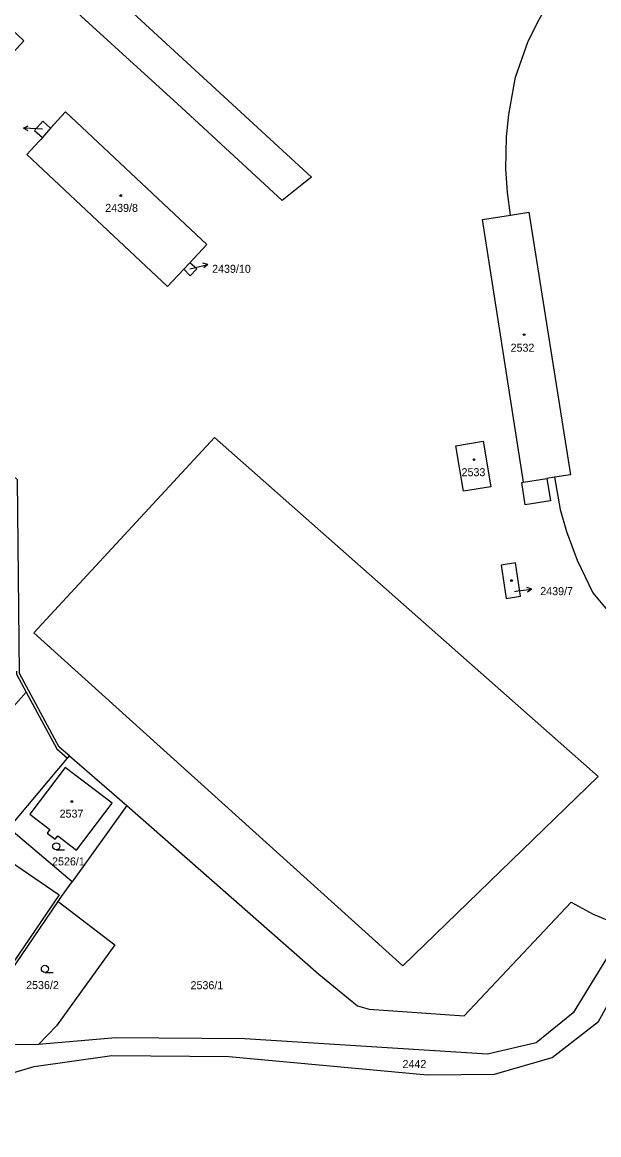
# Model space of a CAD drawing. Extents: x -869103 to -863415, y -1015889 to -1012477.
# Drawn here: x -866370.5 to -866248, y -1015330.8 to -1015094.5 of the extents above; entities that cross this region are included whole.
import ezdxf

# ---------------------------------------------------------------- set-up
doc = ezdxf.new("R2010")
doc.units = 0
for name, color, linetype in [('Hranice parcel', 7, 'Continuous'), ('Parcelní čísla', 7, 'Continuous'), ('Pop  PČ popisy', 7, 'Continuous'), ('Vnitřní kresba', 7, 'Continuous'), ('Značky budov', 7, 'Continuous'), ('Značky kultur', 7, 'Continuous')]:
    doc.layers.add(name, color=color, linetype=linetype)

msp = doc.modelspace()

# ---------------------------------------------------------------- linework, layer by layer
at = {"layer": 'Hranice parcel'}
for p, q in [((-866361.3, -1015113.53), (-866364.52, -1015116.97)), ((-866366.12, -1015115.5), (-866367.9, -1015117.51)), ((-866364.52, -1015116.97), (-866366.21, -1015118.99)), ((-866364.52, -1015116.97), (-866366.12, -1015115.5)), ((-866367.9, -1015117.51), (-866366.21, -1015118.99)), ((-866334.91, -1015145.57), (-866336.21, -1015146.97)), ((-866373.35, -1015265.71), (-866360.89, -1015250.8)), ((-866360.89, -1015250.8), (-866360.51, -1015250.34)), ((-866360.51, -1015250.34), (-866348.32, -1015260.88)), ((-866361.39, -1015252.77), (-866368.92, -1015262.72)), ((-866348.32, -1015260.88), (-866359.94, -1015277.06)), ((-866359.94, -1015277.06), (-866373.35, -1015265.71)), ((-866362.2, -1015280.2), (-866359.94, -1015277.06)), ((-866362.91, -1015281.25), (-866362.2, -1015280.2)), ((-866379.88, -1015306.22), (-866362.91, -1015281.25)), ((-866249.14, -1015283.97), (-866242.29, -1015286.76)), ((-866367.07, -1015311.6), (-866372.36, -1015311.72))]:
    msp.add_line(p, q, dxfattribs=at)
for points in [[(-866498.64, -1014953.33), (-866420.34, -1015025.18), (-866342.59, -1015096.55), (-866309.02, -1015127.36), (-866310.33, -1015128.41), (-866315.25, -1015132.36), (-866336.64, -1015112.63), (-866410.77, -1015045.2), (-866422.2, -1015034.36)], [(-866360.51, -1015250.34), (-866362.66, -1015248.48), (-866371.14, -1015232.82), (-866371.52, -1015191.7), (-866524.46, -1015050.89), (-866560.16, -1015018.02)], [(-866398.81, -1015087.52), (-866377.97, -1015106.83), (-866370.18, -1015098.42), (-866377.65, -1015091.49), (-866376.35, -1015090.09), (-866389.71, -1015077.7)], [(-866334.91, -1015145.57), (-866331.3, -1015141.67), (-866361.3, -1015113.53)], [(-866366.21, -1015118.99), (-866366.6, -1015119.4), (-866367.02, -1015119.85), (-866369.57, -1015122.57)], [(-866369.57, -1015122.57), (-866339.65, -1015150.61), (-866336.21, -1015146.97)], [(-866272.7, -1015136.38), (-866266.75, -1015135.43), (-866262.84, -1015134.81)], [(-866262.84, -1015134.81), (-866253.96, -1015190.6), (-866257.36, -1015191.14), (-866259.01, -1015191.4), (-866258.27, -1015196.15), (-866263.61, -1015196.98), (-866264.35, -1015192.25), (-866263.95, -1015192.19), (-866272.7, -1015136.38)], [(-866336.21, -1015146.97), (-866334.8, -1015148.34), (-866333.39, -1015146.86), (-866334.91, -1015145.57)], [(-866276.72, -1015194.12), (-866278.36, -1015184.45), (-866272.54, -1015183.48)], [(-866272.54, -1015183.48), (-866270.93, -1015193.14), (-866276.72, -1015194.12)], [(-866265.69, -1015209.33), (-866268.74, -1015209.81), (-866267.63, -1015216.88), (-866264.58, -1015216.37), (-866265.69, -1015209.33)], [(-866371.74, -1015232.34), (-866371.74, -1015232.98), (-866369.67, -1015236.79)], [(-866386.29, -1015257.74), (-866374.14, -1015241.75), (-866372.41, -1015239.83), (-866369.67, -1015236.79)], [(-866369.67, -1015236.79), (-866363.15, -1015248.84), (-866360.89, -1015250.8)], [(-866368.92, -1015262.72), (-866364.65, -1015265.99), (-866365.2, -1015266.71), (-866363.49, -1015268.02), (-866362.94, -1015267.3), (-866359, -1015270.32), (-866351.4, -1015260.4), (-866361.39, -1015252.77)], [(-866348.32, -1015260.88), (-866307.51, -1015296.68), (-866299.25, -1015303.4), (-866296.75, -1015304.11), (-866276.62, -1015305.57), (-866253.83, -1015281.39), (-866249.14, -1015283.97)], [(-866380.92, -1015267.37), (-866362.7, -1015279.86), (-866373.95, -1015296.42), (-866379.03, -1015293.96), (-866388.99, -1015287.34), (-866380.92, -1015267.37)], [(-866362.91, -1015281.25), (-866350.85, -1015290.45), (-866363.24, -1015307.69), (-866367.07, -1015311.6)], [(-866242.29, -1015286.76), (-866253.41, -1015304.91), (-866261.29, -1015311.3), (-866271.61, -1015313.66), (-866323.23, -1015310.46), (-866350.64, -1015310.22), (-866367.07, -1015311.6)], [(-866406.97, -1015330.8), (-866391.76, -1015323.31), (-866367.99, -1015316.31), (-866351.47, -1015313.98), (-866326.6, -1015314.2), (-866284.41, -1015318.07), (-866270.13, -1015317.94), (-866257.85, -1015314.39), (-866248.02, -1015306.72), (-866240.29, -1015292.79), (-866156.36, -1015324.38)]]:
    msp.add_lwpolyline(points, dxfattribs=at)
at = {"layer": 'Pop  PČ popisy'}
for p, q in [((-866370.28, -1015116.95), (-866369.25, -1015116.51)), ((-866367.28, -1015117.11), (-866370.28, -1015116.95)), ((-866370.28, -1015116.95), (-866369.3, -1015117.51)), ((-866366.23, -1015117.18), (-866367.28, -1015117.11)), ((-866331.08, -1015145.91), (-866332.17, -1015145.67)), ((-866334.89, -1015146.86), (-866333.99, -1015146.64)), ((-866333.99, -1015146.64), (-866331.08, -1015145.91)), ((-866331.08, -1015145.91), (-866331.93, -1015146.64)), ((-866265.88, -1015215.38), (-866265.16, -1015215.29)), ((-866265.16, -1015215.29), (-866262.18, -1015214.92)), ((-866262.18, -1015214.92), (-866263.24, -1015214.55)), ((-866262.18, -1015214.92), (-866263.11, -1015215.54))]:
    msp.add_line(p, q, dxfattribs=at)
at = {"layer": 'Vnitřní kresba'}
for p, q in [((-866261.03, -1015094.55), (-866259.58, -1015091.99)), ((-866263.08, -1015098.72), (-866261.03, -1015094.55)), ((-866265.68, -1015106.16), (-866263.08, -1015098.72)), ((-866267.07, -1015114.08), (-866265.68, -1015106.16)), ((-866267.62, -1015118.86), (-866267.07, -1015114.08)), ((-866267.71, -1015125.62), (-866267.62, -1015118.86)), ((-866267.39, -1015130.66), (-866267.71, -1015125.62)), ((-866266.75, -1015135.43), (-866267.39, -1015130.66)), ((-866329.63, -1015182.7), (-866368.04, -1015224.16)), ((-866248.11, -1015254.73), (-866329.63, -1015182.7)), ((-866263.95, -1015192.19), (-866259.01, -1015191.4)), ((-866257.36, -1015191.14), (-866256.17, -1015197.96)), ((-866256.17, -1015197.96), (-866254.84, -1015202.67)), ((-866254.84, -1015202.67), (-866252.55, -1015208.78)), ((-866252.55, -1015208.78), (-866249.27, -1015215.68)), ((-866249.27, -1015215.68), (-866243.58, -1015222.52)), ((-866368.04, -1015224.16), (-866289.64, -1015294.93)), ((-866289.64, -1015294.93), (-866248.11, -1015254.73))]:
    msp.add_line(p, q, dxfattribs=at)
at = {"layer": 'Značky budov'}
for centre in [(-866349.58, -1015131.3), (-866263.84, -1015160.85), (-866274.48, -1015187.41), (-866266.51, -1015213.08), (-866359.98, -1015260.02)]:
    msp.add_circle(centre, 0.175, dxfattribs=at)
at = {"layer": 'Značky kultur'}
for p, q in [((-866363.3, -1015270.27), (-866361.55, -1015270.27)), ((-866365.71, -1015296.31), (-866363.96, -1015296.31))]:
    msp.add_line(p, q, dxfattribs=at)
for centre in [(-866363.3, -1015269.52), (-866365.71, -1015295.56)]:
    msp.add_circle(centre, 0.75, dxfattribs=at)

# ---------------------------------------------------------------- texts
at = {"layer": 'Parcelní čísla'}
for s, p in [('2439/8', (-866352.88, -1015134.77)), ('2439/10', (-866330.16, -1015147.71)), ('2532', (-866266.72, -1015164.47)), ('2533', (-866277.14, -1015190.91)), ('2439/7', (-866260.41, -1015216.18)), ('2537', (-866362.58, -1015263.45)), ('2526/1', (-866364.18, -1015273.59)), ('2536/2', (-866369.7, -1015299.86)), ('2536/1', (-866334.75, -1015299.88)), ('2442', (-866289.69, -1015316.63))]:
    msp.add_text(s, height=1.7, dxfattribs=at).set_placement(p)

doc.saveas('drawing.dxf')
